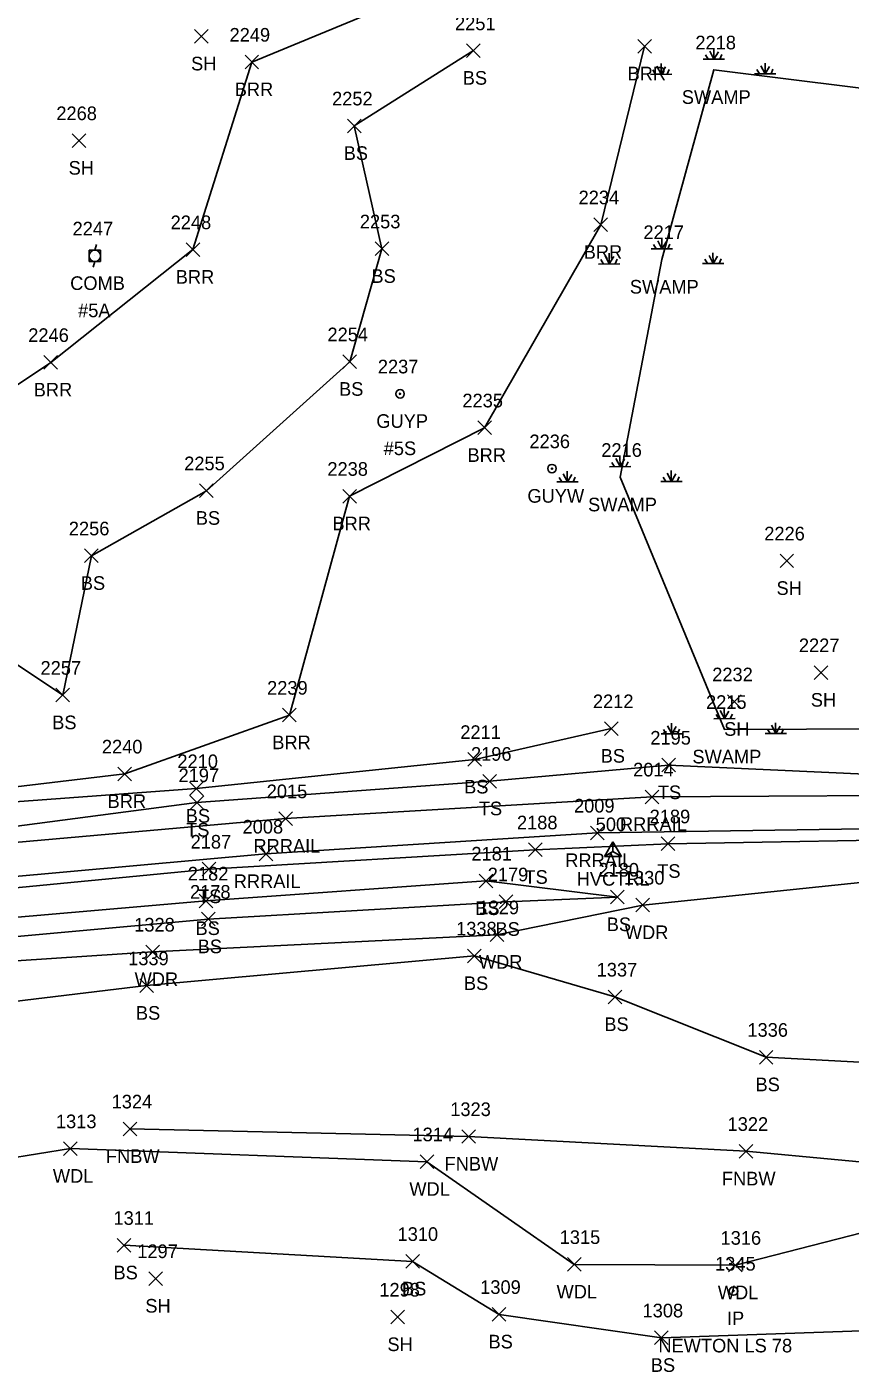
# Model space of a CAD drawing. Extents: x 1609623 to 1616187, y 756677 to 762826.
# Drawn here: x 1610732.2 to 1610852.9, y 761795.9 to 761993.3 of the extents above; entities that cross this region are included whole.
import ezdxf

# ---------------------------------------------------------------- set-up
doc = ezdxf.new("R2010")
doc.units = 0
for name, color, linetype in [('C_A', 7, 'Continuous'), ('C_I', 7, 'Continuous'), ('CPSM', 7, 'Continuous'), ('L_A', 7, 'Continuous'), ('L_I', 7, 'Continuous'), ('L_TIC', 7, 'Continuous'), ('LABL', 7, 'Continuous'), ('LAWA', 7, 'Continuous'), ('LELB', 7, 'Continuous'), ('LFNC', 7, 'Continuous'), ('LWET', 7, 'Continuous'), ('M_A', 7, 'Continuous'), ('M_C', 7, 'Continuous'), ('M_I', 7, 'Continuous'), ('MPIR', 7, 'Continuous'), ('R_A', 7, 'Continuous'), ('R_I', 7, 'Continuous'), ('R_TIC', 7, 'Continuous'), ('RR', 7, 'Continuous'), ('U_A', 7, 'Continuous'), ('U_C', 7, 'Continuous'), ('U_I', 7, 'Continuous'), ('UP', 7, 'Continuous'), ('UPGW', 7, 'Continuous')]:
    doc.layers.add(name, color=color, linetype=linetype)

msp = doc.modelspace()

# ---------------------------------------------------------------- linework, layer by layer
at = {"layer": 'CPSM'}
for p, q in [((1610816.9, 761871.59), (1610818.15, 761873.76)), ((1610819.4, 761871.59), (1610818.15, 761873.76)), ((1610818.15, 761872.32), (1610818.15, 761873.76)), ((1610816.9, 761871.59), (1610818.15, 761872.32)), ((1610816.9, 761871.59), (1610819.4, 761871.59)), ((1610818.15, 761872.32), (1610818.15, 761872.32)), ((1610818.15, 761872.32), (1610819.4, 761871.59))]:
    msp.add_line(p, q, dxfattribs=at)
at = {"layer": 'L_TIC'}
for points in [[(1610756.79, 761990.96), (1610758.79, 761992.96)], [(1610758.79, 761990.96), (1610756.79, 761992.96)], [(1610796.68, 761988.86), (1610798.68, 761990.86)], [(1610798.68, 761988.86), (1610796.68, 761990.86)], [(1610821.8, 761989.5), (1610823.8, 761991.5)], [(1610823.8, 761989.5), (1610821.8, 761991.5)], [(1610764.19, 761987.18), (1610766.19, 761989.18)], [(1610766.19, 761987.18), (1610764.19, 761989.18)], [(1610779.22, 761977.82), (1610781.22, 761979.82)], [(1610781.22, 761977.82), (1610779.22, 761979.82)], [(1610738.83, 761975.66), (1610740.83, 761977.66)], [(1610740.83, 761975.66), (1610738.83, 761977.66)], [(1610815.37, 761963.31), (1610817.37, 761965.31)], [(1610817.37, 761963.31), (1610815.37, 761965.31)], [(1610755.54, 761959.66), (1610757.54, 761961.66)], [(1610757.54, 761959.66), (1610755.54, 761961.66)], [(1610783.28, 761959.78), (1610785.28, 761961.78)], [(1610785.28, 761959.78), (1610783.28, 761961.78)], [(1610734.71, 761943.11), (1610736.71, 761945.11)], [(1610736.71, 761943.11), (1610734.71, 761945.11)], [(1610778.54, 761943.21), (1610780.54, 761945.21)], [(1610780.54, 761943.21), (1610778.54, 761945.21)], [(1610798.33, 761933.51), (1610800.33, 761935.51)], [(1610800.33, 761933.51), (1610798.33, 761935.51)], [(1610757.52, 761924.28), (1610759.52, 761926.28)], [(1610759.52, 761924.28), (1610757.52, 761926.28)], [(1610778.53, 761923.47), (1610780.53, 761925.47)], [(1610780.53, 761923.47), (1610778.53, 761925.47)], [(1610740.66, 761914.73), (1610742.66, 761916.73)], [(1610742.66, 761914.73), (1610740.66, 761916.73)], [(1610842.65, 761913.99), (1610844.65, 761915.99)], [(1610844.65, 761913.99), (1610842.65, 761915.99)], [(1610847.68, 761897.59), (1610849.68, 761899.59)], [(1610849.68, 761897.59), (1610847.68, 761899.59)], [(1610736.46, 761894.28), (1610738.46, 761896.28)], [(1610738.46, 761894.28), (1610736.46, 761896.28)], [(1610834.97, 761893.31), (1610836.97, 761895.31)], [(1610836.97, 761893.31), (1610834.97, 761895.31)], [(1610769.7, 761891.35), (1610771.7, 761893.35)], [(1610771.7, 761891.35), (1610769.7, 761893.35)], [(1610816.91, 761889.37), (1610818.91, 761891.37)], [(1610818.91, 761889.37), (1610816.91, 761891.37)], [(1610796.88, 761884.85), (1610798.88, 761886.85)], [(1610798.88, 761884.85), (1610796.88, 761886.85)], [(1610745.55, 761882.72), (1610747.55, 761884.72)], [(1610747.55, 761882.72), (1610745.55, 761884.72)], [(1610825.32, 761884.02), (1610827.32, 761886.02)], [(1610827.32, 761884.02), (1610825.32, 761886.02)], [(1610756.05, 761880.57), (1610758.05, 761882.57)], [(1610758.05, 761880.57), (1610756.05, 761882.57)], [(1610799.07, 761881.65), (1610801.07, 761883.65)], [(1610801.07, 761881.65), (1610799.07, 761883.65)], [(1610756.14, 761878.52), (1610758.14, 761880.52)], [(1610758.14, 761878.52), (1610756.14, 761880.52)], [(1610825.23, 761872.47), (1610827.23, 761874.47)], [(1610827.23, 761872.47), (1610825.23, 761874.47)], [(1610805.76, 761871.59), (1610807.76, 761873.59)], [(1610807.76, 761871.59), (1610805.76, 761873.59)], [(1610757.9, 761868.76), (1610759.9, 761870.76)], [(1610759.9, 761868.76), (1610757.9, 761870.76)], [(1610798.52, 761867.01), (1610800.52, 761869.01)], [(1610800.52, 761867.01), (1610798.52, 761869.01)], [(1610817.8, 761864.65), (1610819.8, 761866.65)], [(1610819.8, 761864.65), (1610817.8, 761866.65)], [(1610757.49, 761864.08), (1610759.49, 761866.08)], [(1610759.49, 761864.08), (1610757.49, 761866.08)], [(1610801.48, 761863.96), (1610803.48, 761865.96)], [(1610803.48, 761863.96), (1610801.48, 761865.96)], [(1610821.53, 761863.48), (1610823.53, 761865.48)], [(1610823.53, 761863.48), (1610821.53, 761865.48)], [(1610757.81, 761861.41), (1610759.81, 761863.41)], [(1610759.81, 761861.41), (1610757.81, 761863.41)], [(1610800.13, 761859.13), (1610802.13, 761861.13)], [(1610802.13, 761859.13), (1610800.13, 761861.13)], [(1610749.64, 761856.59), (1610751.64, 761858.59)], [(1610751.64, 761856.59), (1610749.64, 761858.59)], [(1610796.84, 761856.01), (1610798.84, 761858.01)], [(1610798.84, 761856.01), (1610796.84, 761858.01)], [(1610748.75, 761851.65), (1610750.75, 761853.65)], [(1610750.75, 761851.65), (1610748.75, 761853.65)], [(1610817.45, 761849.99), (1610819.45, 761851.99)], [(1610819.45, 761849.99), (1610817.45, 761851.99)], [(1610839.62, 761841.15), (1610841.62, 761843.15)], [(1610841.62, 761841.15), (1610839.62, 761843.15)], [(1610746.32, 761830.63), (1610748.32, 761832.63)], [(1610748.32, 761830.63), (1610746.32, 761832.63)], [(1610795.98, 761829.51), (1610797.98, 761831.51)], [(1610797.98, 761829.51), (1610795.98, 761831.51)], [(1610737.59, 761827.73), (1610739.59, 761829.73)], [(1610739.59, 761827.73), (1610737.59, 761829.73)], [(1610836.65, 761827.34), (1610838.65, 761829.34)], [(1610838.65, 761827.34), (1610836.65, 761829.34)], [(1610789.87, 761825.81), (1610791.87, 761827.81)], [(1610791.87, 761825.81), (1610789.87, 761827.81)], [(1610745.46, 761813.55), (1610747.46, 761815.55)], [(1610747.46, 761813.55), (1610745.46, 761815.55)], [(1610787.77, 761811.19), (1610789.77, 761813.19)], [(1610789.77, 761811.19), (1610787.77, 761813.19)], [(1610811.47, 761810.74), (1610813.47, 761812.74)], [(1610813.47, 761810.74), (1610811.47, 761812.74)], [(1610835.11, 761810.63), (1610837.11, 761812.63)], [(1610837.11, 761810.63), (1610835.11, 761812.63)], [(1610750.08, 761808.67), (1610752.08, 761810.67)], [(1610752.08, 761808.67), (1610750.08, 761810.67)], [(1610800.46, 761803.41), (1610802.46, 761805.41)], [(1610802.46, 761803.41), (1610800.46, 761805.41)], [(1610785.59, 761803.02), (1610787.59, 761805.02)], [(1610787.59, 761803.02), (1610785.59, 761805.02)], [(1610824.26, 761799.97), (1610826.26, 761801.97)], [(1610826.26, 761799.97), (1610824.26, 761801.97)]]:
    msp.add_lwpolyline(points, dxfattribs=at)
at = {"layer": 'LABL'}
msp.add_lwpolyline([(1610822.8, 761990.5), (1610816.37, 761964.31), (1610799.33, 761934.51), (1610779.53, 761924.47), (1610770.7, 761892.35), (1610746.55, 761883.72), (1610721.08, 761880.72), (1610720.51, 761883.61), (1610718.95, 761896.88), (1610711.92, 761905.13), (1610716.12, 761931.04), (1610735.71, 761944.11), (1610756.54, 761960.66), (1610765.19, 761988.18), (1610792.34, 761999.44)], dxfattribs=at)
at = {"layer": 'LAWA'}
for points in [[(1610702.7, 761853.53), (1610726.11, 761855.98), (1610750.64, 761857.59), (1610801.13, 761860.13), (1610822.53, 761864.48), (1610864.79, 761868.85), (1610920.77, 761864.78)], [(1610709.51, 761824.05), (1610738.59, 761828.73), (1610790.87, 761826.81), (1610812.47, 761811.74), (1610836.11, 761811.63), (1610862.21, 761818.34), (1610884.63, 761819.38), (1610912.68, 761817.87)]]:
    msp.add_lwpolyline(points, dxfattribs=at)
at = {"layer": 'LELB'}
for points in [[(1610797.68, 761989.86), (1610780.22, 761978.82), (1610784.28, 761960.78), (1610779.54, 761944.21), (1610758.52, 761925.28), (1610741.66, 761915.73), (1610737.46, 761895.28), (1610723.16, 761904.83), (1610726.7, 761921.62)], [(1610602.02, 761864.56), (1610614.03, 761865.91), (1610622.79, 761867.09), (1610622.97, 761869.26), (1610659.73, 761872.87), (1610714.08, 761878.55), (1610720.48, 761878.89), (1610757.05, 761881.57), (1610797.88, 761885.85), (1610817.91, 761890.37)], [(1610921.86, 761880.14), (1610871.16, 761882.93), (1610826.32, 761885.02), (1610800.07, 761882.65), (1610757.14, 761879.52), (1610719.53, 761874.58), (1610660.79, 761868.5), (1610632.31, 761866)], [(1610662.06, 761860.15), (1610713.82, 761865.37), (1610758.9, 761869.76), (1610806.76, 761872.59), (1610826.23, 761873.47), (1610870.39, 761874.23), (1610922.11, 761870.11)], [(1610663.1, 761854.24), (1610714.54, 761858.4), (1610758.81, 761862.41), (1610802.48, 761864.96), (1610818.8, 761865.65), (1610799.52, 761868.01), (1610758.49, 761865.08), (1610726.27, 761862.3), (1610662.37, 761857.81)], [(1610915.2, 761848.72), (1610887.85, 761842.06), (1610865.29, 761840.84), (1610840.62, 761842.15), (1610818.45, 761850.99), (1610797.84, 761857.01), (1610749.75, 761852.65), (1610725.85, 761849.78), (1610702.07, 761846.65), (1610702.77, 761841.89), (1610714.72, 761833.92), (1610704.06, 761835.6)], [(1610920.87, 761800.76), (1610886.14, 761802.98), (1610857.37, 761802.1), (1610825.26, 761800.97), (1610801.46, 761804.41), (1610788.77, 761812.19), (1610746.46, 761814.55)]]:
    msp.add_lwpolyline(points, dxfattribs=at)
at = {"layer": 'LFNC'}
msp.add_lwpolyline([(1610915.23, 761827.34), (1610864.74, 761825.82), (1610837.65, 761828.34), (1610796.98, 761830.51), (1610747.32, 761831.63)], dxfattribs=at)
at = {"layer": 'LWET'}
for p, q in [((1610831.73, 761989.25), (1610832.12, 761988.6)), ((1610832.34, 761989.8), (1610832.95, 761988.62)), ((1610832.94, 761988.61), (1610832.93, 761990.19)), ((1610833.61, 761989.7), (1610832.95, 761988.62)), ((1610834.1, 761989.3), (1610833.81, 761988.62)), ((1610824.01, 761987.02), (1610824.39, 761986.38)), ((1610824.61, 761987.57), (1610825.22, 761986.4)), ((1610825.21, 761986.39), (1610825.2, 761987.97)), ((1610825.88, 761987.48), (1610825.22, 761986.4)), ((1610826.38, 761987.08), (1610826.08, 761986.4)), ((1610831.38, 761988.6), (1610834.51, 761988.62)), ((1610832.94, 761987.05), (1610832.94, 761987.05)), ((1610839.25, 761987.08), (1610839.64, 761986.44)), ((1610839.86, 761987.63), (1610840.46, 761986.46)), ((1610840.45, 761986.45), (1610840.45, 761988.03)), ((1610841.13, 761987.54), (1610840.46, 761986.46)), ((1610841.62, 761987.14), (1610841.33, 761986.46)), ((1610823.66, 761986.38), (1610826.78, 761986.4)), ((1610825.26, 761986.45), (1610825.22, 761986.45)), ((1610838.9, 761986.44), (1610842.03, 761986.46)), ((1610840.51, 761986.51), (1610840.46, 761986.51)), ((1610824.11, 761961.41), (1610824.5, 761960.76)), ((1610824.72, 761961.96), (1610825.32, 761960.78)), ((1610825.31, 761960.77), (1610825.31, 761962.35)), ((1610825.99, 761961.87), (1610825.32, 761960.78)), ((1610826.48, 761961.46), (1610826.19, 761960.78)), ((1610816.99, 761959.74), (1610817.6, 761958.56)), ((1610817.59, 761958.55), (1610817.58, 761960.13)), ((1610818.26, 761959.65), (1610817.6, 761958.56)), ((1610823.76, 761960.76), (1610826.89, 761960.78)), ((1610832.24, 761959.79), (1610832.84, 761958.62)), ((1610832.83, 761958.61), (1610832.82, 761960.19)), ((1610833.5, 761959.7), (1610832.84, 761958.62)), ((1610834, 761959.3), (1610833.71, 761958.62)), ((1610816.04, 761958.54), (1610819.16, 761958.56)), ((1610816.38, 761959.19), (1610816.77, 761958.54)), ((1610817.64, 761958.61), (1610817.6, 761958.61)), ((1610818.75, 761959.24), (1610818.46, 761958.56)), ((1610825.31, 761959.21), (1610825.31, 761959.21)), ((1610831.28, 761958.6), (1610834.4, 761958.62)), ((1610831.63, 761959.24), (1610832.02, 761958.6)), ((1610832.88, 761958.67), (1610832.84, 761958.67)), ((1610818.59, 761930), (1610819.2, 761928.82)), ((1610819.19, 761928.81), (1610819.18, 761930.39)), ((1610819.86, 761929.9), (1610819.2, 761928.82)), ((1610810.86, 761927.77), (1610811.47, 761926.6)), ((1610811.46, 761926.59), (1610811.45, 761928.17)), ((1610812.13, 761927.68), (1610811.47, 761926.6)), ((1610817.64, 761928.8), (1610820.76, 761928.82)), ((1610817.99, 761929.44), (1610818.37, 761928.8)), ((1610820.36, 761929.5), (1610820.06, 761928.82)), ((1610826.11, 761927.83), (1610826.72, 761926.65)), ((1610826.71, 761926.65), (1610826.7, 761928.23)), ((1610827.38, 761927.74), (1610826.72, 761926.65)), ((1610809.91, 761926.58), (1610813.03, 761926.6)), ((1610810.26, 761927.22), (1610810.64, 761926.58)), ((1610811.51, 761926.65), (1610811.47, 761926.65)), ((1610812.63, 761927.28), (1610812.33, 761926.6)), ((1610819.19, 761927.25), (1610819.19, 761927.25)), ((1610825.15, 761926.64), (1610828.28, 761926.65)), ((1610825.5, 761927.28), (1610825.89, 761926.64)), ((1610826.76, 761926.71), (1610826.72, 761926.71)), ((1610827.87, 761927.33), (1610827.58, 761926.65)), ((1610833.29, 761892.46), (1610833.67, 761891.82)), ((1610833.89, 761893.01), (1610834.5, 761891.83)), ((1610834.49, 761891.82), (1610834.48, 761893.4)), ((1610835.16, 761892.92), (1610834.5, 761891.83)), ((1610835.66, 761892.51), (1610835.36, 761891.83)), ((1610825.56, 761890.24), (1610825.95, 761889.59)), ((1610826.17, 761890.79), (1610826.77, 761889.61)), ((1610826.76, 761889.6), (1610826.75, 761891.18)), ((1610827.43, 761890.7), (1610826.77, 761889.61)), ((1610827.93, 761890.29), (1610827.64, 761889.61)), ((1610832.94, 761891.82), (1610836.06, 761891.83)), ((1610834.49, 761890.26), (1610834.49, 761890.26)), ((1610840.81, 761890.29), (1610841.19, 761889.65)), ((1610841.41, 761890.85), (1610842.02, 761889.67)), ((1610842.01, 761889.66), (1610842, 761891.24)), ((1610842.68, 761890.75), (1610842.02, 761889.67)), ((1610843.18, 761890.35), (1610842.88, 761889.67)), ((1610825.21, 761889.59), (1610828.33, 761889.61)), ((1610826.81, 761889.66), (1610826.77, 761889.66)), ((1610840.46, 761889.65), (1610843.58, 761889.67)), ((1610842.06, 761889.72), (1610842.02, 761889.72))]:
    msp.add_line(p, q, dxfattribs=at)
msp.add_lwpolyline([(1610920.97, 761886.72), (1610870.54, 761890.39), (1610834.49, 761890.26), (1610819.19, 761927.25), (1610825.31, 761959.21), (1610832.94, 761987.05), (1610863.9, 761983.18), (1610877.17, 761960.18), (1610912.42, 761953.49), (1610930.23, 761945.27)], dxfattribs=at)
at = {"layer": 'MPIR'}
for radius in [0.625, 0.0833]:
    msp.add_circle((1610835.82, 761807.83), radius, dxfattribs=at)
at = {"layer": 'R_TIC'}
for points in [[(1610822.88, 761879.35), (1610824.88, 761881.35)], [(1610824.88, 761879.35), (1610822.88, 761881.35)], [(1610769.14, 761876.16), (1610771.14, 761878.16)], [(1610771.14, 761876.16), (1610769.14, 761878.16)], [(1610814.87, 761874.05), (1610816.87, 761876.05)], [(1610816.87, 761874.05), (1610814.87, 761876.05)], [(1610766.25, 761870.97), (1610768.25, 761872.97)], [(1610768.25, 761870.97), (1610766.25, 761872.97)]]:
    msp.add_lwpolyline(points, dxfattribs=at)
at = {"layer": 'RR'}
for points in [[(1610920.34, 761877.5), (1610875.2, 761880.63), (1610823.88, 761880.35), (1610770.14, 761877.16), (1610718.25, 761872.56), (1610624.39, 761862.75), (1610528.95, 761852.85), (1610433.45, 761843.38), (1610390.08, 761839.1), (1610343.15, 761834.31), (1610326.86, 761832.49), (1610295.2, 761829.73), (1610250.28, 761826.15), (1610201.81, 761823.95), (1610155.3, 761823.62), (1610106.26, 761824.63), (1610057.65, 761827.02), (1610007.52, 761831.91), (1609961.32, 761837.48), (1609915.47, 761844.69), (1609871.57, 761853.1), (1609828.18, 761862.73), (1609811.27, 761866.9)], [(1609812.23, 761861.59), (1609849.51, 761852.68), (1609889.11, 761844.53), (1609934.67, 761836.61), (1609980.82, 761829.97), (1610026.24, 761824.91), (1610071.82, 761821.22), (1610118.39, 761819.39), (1610165.38, 761818.61), (1610213.1, 761819.4), (1610261.76, 761821.96), (1610309.94, 761826.07), (1610356.6, 761830.72), (1610389.15, 761834), (1610434.7, 761838.51), (1610480.7, 761843.13), (1610575.97, 761852.51), (1610672.94, 761862.83), (1610719.08, 761867.65), (1610767.25, 761871.97), (1610815.87, 761875.05), (1610864.69, 761875.82), (1610894.81, 761874.78)]]:
    msp.add_lwpolyline(points, dxfattribs=at)
at = {"layer": 'UP'}
for p, q in [((1610742.41, 761961.41), (1610742.16, 761960.57)), ((1610741.33, 761958.91), (1610741.33, 761960.57)), ((1610741.33, 761960.57), (1610742.99, 761960.57)), ((1610742.16, 761959.74), (1610742.16, 761959.74)), ((1610742.99, 761960.57), (1610742.99, 761958.91)), ((1610742.99, 761958.91), (1610741.33, 761958.91)), ((1610741.91, 761958.07), (1610742.16, 761958.91))]:
    msp.add_line(p, q, dxfattribs=at)
msp.add_circle((1610742.16, 761959.74), 0.833, dxfattribs=at)
at = {"layer": 'UPGW'}
for centre, radius in [((1610786.93, 761939.5), 0.625), ((1610786.93, 761939.5), 0.0833), ((1610809.21, 761928.52), 0.625), ((1610809.21, 761928.52), 0.0833)]:
    msp.add_circle(centre, radius, dxfattribs=at)

# ---------------------------------------------------------------- texts
at = {"layer": 'C_A'}
msp.add_text('HVCTRL', height=2, dxfattribs=at).set_placement((1610812.84, 761867.32))
at = {"layer": 'C_I'}
msp.add_text('500', height=2, dxfattribs=at).set_placement((1610815.62, 761875.32))
at = {"layer": 'L_A'}
for s, p in [('SH', (1610756.28, 761986.96)), ('BRR', (1610820.29, 761985.5)), ('BRR', (1610762.68, 761983.18)), ('BS', (1610796.12, 761984.86)), ('SWAMP', (1610828.25, 761982.05)), ('BS', (1610778.66, 761973.82)), ('SH', (1610738.32, 761971.66)), ('BRR', (1610813.86, 761959.31)), ('BRR', (1610754.03, 761955.66)), ('BS', (1610782.73, 761955.78)), ('SWAMP', (1610820.63, 761954.21)), ('BRR', (1610733.2, 761939.11)), ('BS', (1610777.98, 761939.21)), ('BRR', (1610796.82, 761929.51)), ('SWAMP', (1610814.5, 761922.25)), ('BS', (1610756.97, 761920.28)), ('BRR', (1610777.01, 761919.47)), ('BS', (1610740.11, 761910.73)), ('SH', (1610842.14, 761909.99)), ('SH', (1610847.17, 761893.59)), ('BS', (1610735.91, 761890.28)), ('SH', (1610834.46, 761889.31)), ('BRR', (1610768.19, 761887.35)), ('BS', (1610816.35, 761885.37)), ('SWAMP', (1610829.81, 761885.26)), ('BS', (1610796.32, 761880.85)), ('BRR', (1610744.04, 761878.72)), ('TS', (1610824.73, 761880.02)), ('BS', (1610755.5, 761876.57)), ('TS', (1610798.48, 761877.65)), ('TS', (1610755.55, 761874.52)), ('TS', (1610824.64, 761868.47)), ('TS', (1610805.17, 761867.59)), ('TS', (1610757.31, 761864.76)), ('BS', (1610797.96, 761863.01)), ('BS', (1610817.24, 761860.65)), ('BS', (1610756.93, 761860.08)), ('BS', (1610800.92, 761859.96)), ('WDR', (1610819.89, 761859.48)), ('BS', (1610757.25, 761857.41)), ('WDR', (1610798.49, 761855.13)), ('WDR', (1610748, 761852.59)), ('BS', (1610796.29, 761852.01)), ('BS', (1610748.19, 761847.65)), ('BS', (1610816.89, 761845.99)), ('BS', (1610839.06, 761837.15)), ('FNBW', (1610743.79, 761826.63)), ('FNBW', (1610793.46, 761825.51)), ('WDL', (1610736.01, 761823.73)), ('FNBW', (1610834.13, 761823.34)), ('WDL', (1610788.29, 761821.81)), ('BS', (1610744.9, 761809.55)), ('BS', (1610787.21, 761807.19)), ('WDL', (1610809.88, 761806.74)), ('WDL', (1610833.53, 761806.63)), ('SH', (1610749.57, 761804.67)), ('BS', (1610799.9, 761799.41)), ('SH', (1610785.08, 761799.02)), ('BS', (1610823.7, 761795.97))]:
    msp.add_text(s, height=2, dxfattribs=at).set_placement(p)
at = {"layer": 'L_I'}
for s, p in [('2251', (1610794.99, 761992.86)), ('2249', (1610761.92, 761991.18)), ('2218', (1610830.24, 761990.05)), ('2252', (1610776.96, 761981.82)), ('2268', (1610736.52, 761979.66)), ('2234', (1610813.11, 761967.31)), ('2248', (1610753.28, 761963.66)), ('2253', (1610781.03, 761963.78)), ('2217', (1610822.62, 761962.21)), ('2246', (1610732.4, 761947.11)), ('2254', (1610776.28, 761947.21)), ('2235', (1610796.07, 761937.51)), ('2216', (1610816.44, 761930.25)), ('2255', (1610755.27, 761928.28)), ('2238', (1610776.27, 761927.47)), ('2256', (1610738.35, 761918.73)), ('2226', (1610840.34, 761917.99)), ('2227', (1610845.42, 761901.59)), ('2257', (1610734.2, 761898.28)), ('2232', (1610832.71, 761897.31)), ('2239', (1610767.43, 761895.35)), ('2212', (1610815.21, 761893.37)), ('2215', (1610831.8, 761893.26)), ('2211', (1610795.76, 761888.85)), ('2240', (1610743.2, 761886.72)), ('2195', (1610823.63, 761888.02)), ('2210', (1610754.27, 761884.57)), ('2196', (1610797.33, 761885.65)), ('2197', (1610754.44, 761882.52)), ('2189', (1610823.53, 761876.47)), ('2188', (1610804.07, 761875.59)), ('2187', (1610756.21, 761872.76)), ('2181', (1610797.39, 761871.01)), ('2180', (1610816.02, 761868.65)), ('2182', (1610755.8, 761868.08)), ('2179', (1610799.78, 761867.96)), ('1330', (1610819.75, 761867.48)), ('2178', (1610756.12, 761865.41)), ('1329', (1610798.43, 761863.13)), ('1328', (1610747.94, 761860.59)), ('1338', (1610795.15, 761860.01)), ('1339', (1610747.05, 761855.65)), ('1337', (1610815.76, 761853.99)), ('1336', (1610837.87, 761845.15)), ('1324', (1610744.63, 761834.63)), ('1323', (1610794.29, 761833.51)), ('1313', (1610736.46, 761831.73)), ('1322', (1610834.96, 761831.34)), ('1314', (1610788.75, 761829.81)), ('1311', (1610744.9, 761817.55)), ('1310', (1610786.56, 761815.19)), ('1315', (1610810.34, 761814.74)), ('1316', (1610833.93, 761814.63)), ('1297', (1610748.39, 761812.67)), ('1309', (1610798.68, 761807.41)), ('1298', (1610783.89, 761807.02)), ('1308', (1610822.49, 761803.97))]:
    msp.add_text(s, height=2, dxfattribs=at).set_placement(p)
at = {"layer": 'M_A'}
msp.add_text('IP', height=2, dxfattribs=at).set_placement((1610834.87, 761802.83))
at = {"layer": 'M_C'}
msp.add_text('NEWTON LS 78', height=2, dxfattribs=at).set_placement((1610824.81, 761798.83))
at = {"layer": 'M_I'}
msp.add_text('1345', height=2, dxfattribs=at).set_placement((1610833.13, 761810.83))
at = {"layer": 'R_A'}
for p in [(1610819.18, 761875.35), (1610765.43, 761872.16), (1610811.16, 761870.05), (1610762.54, 761866.97)]:
    msp.add_text('RRRAIL', height=2, dxfattribs=at).set_placement(p)
at = {"layer": 'R_I'}
for s, p in [('2014', (1610821.11, 761883.35)), ('2015', (1610767.37, 761880.16)), ('2009', (1610812.44, 761878.05)), ('2008', (1610763.83, 761874.97))]:
    msp.add_text(s, height=2, dxfattribs=at).set_placement(p)
at = {"layer": 'U_A'}
for s, p in [('COMB', (1610738.55, 761954.74)), ('GUYP', (1610783.45, 761934.5)), ('GUYW', (1610805.61, 761923.52))]:
    msp.add_text(s, height=2, dxfattribs=at).set_placement(p)
at = {"layer": 'U_C'}
for s, p in [('#5A', (1610739.71, 761950.74)), ('#5S', (1610784.53, 761930.5))]:
    msp.add_text(s, height=2, dxfattribs=at).set_placement(p)
at = {"layer": 'U_I'}
for s, p in [('2247', (1610738.9, 761962.74)), ('2237', (1610783.67, 761942.5)), ('2236', (1610805.9, 761931.52))]:
    msp.add_text(s, height=2, dxfattribs=at).set_placement(p)

doc.saveas('drawing.dxf')
